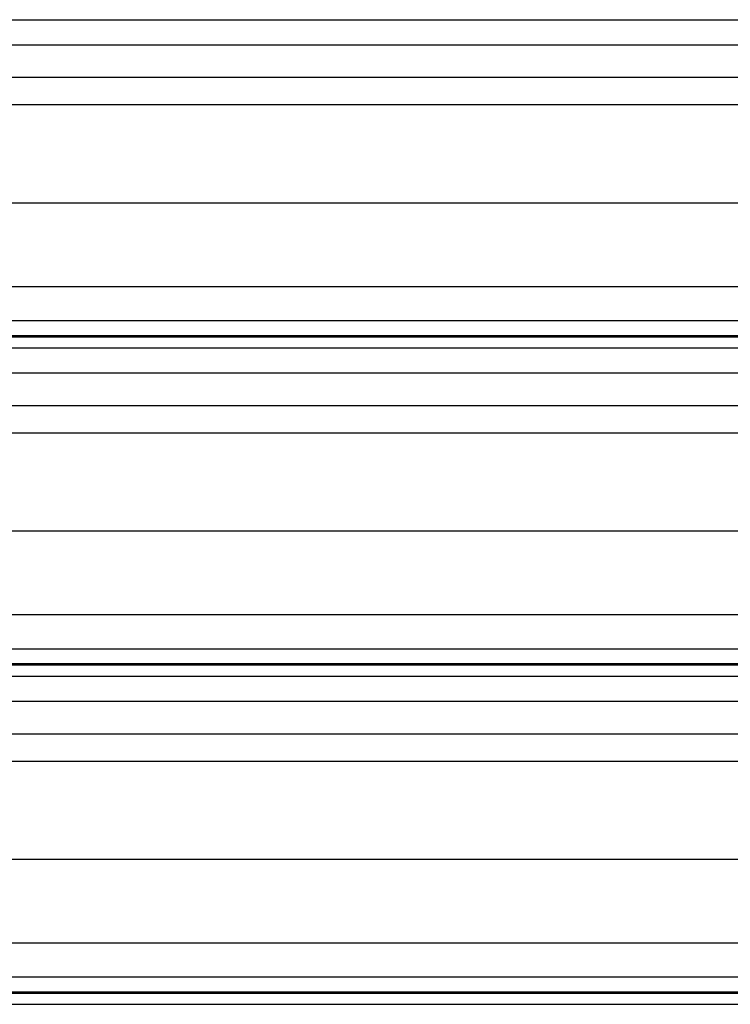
# Model space of a CAD drawing. Header units: inches. Extents: x 170 to 284, y 215 to 248.
# Tile 718 of 1056: x 230.557 to 231.002, y 223.16 to 223.777. Entities that reach past the tile are written whole.
import ezdxf

# ---------------------------------------------------------------- set-up
doc = ezdxf.new("R2010")
doc.units = ezdxf.units.IN
doc.header["$LTSCALE"] = 0.25
doc.header["$MEASUREMENT"] = 0
doc.layers.add('RH FRONT OF HOOD', color=7, linetype='Continuous')

msp = doc.modelspace()

# ---------------------------------------------------------------- linework, layer by layer
at = {"layer": 'RH FRONT OF HOOD'}
for p, q in [((227.16361, 223.7766), (231.19593, 223.7766)), ((227.16361, 223.76092), (231.19593, 223.76092)), ((227.16361, 223.74053), (231.19593, 223.74053)), ((227.24016, 223.72345), (231.11938, 223.72345)), ((227.19378, 223.66206), (231.16577, 223.66206)), ((227.16361, 223.60968), (231.19593, 223.60968)), ((227.16361, 223.5883), (231.19593, 223.5883)), ((231.19593, 223.57881), (227.16361, 223.57881)), ((227.16361, 223.57817), (231.19593, 223.57817)), ((227.16361, 223.57115), (231.19593, 223.57115)), ((227.16361, 223.55547), (231.19593, 223.55547)), ((227.16361, 223.53508), (231.19593, 223.53508)), ((227.24016, 223.51801), (231.11938, 223.51801)), ((227.19378, 223.45661), (231.16577, 223.45661)), ((227.16361, 223.40423), (231.19593, 223.40423)), ((227.16361, 223.38285), (231.19593, 223.38285)), ((231.19593, 223.37336), (227.16361, 223.37336)), ((227.16361, 223.37272), (231.19593, 223.37272)), ((227.16361, 223.36571), (231.19593, 223.36571)), ((227.16361, 223.35002), (231.19593, 223.35002)), ((227.16361, 223.32963), (231.19593, 223.32963)), ((227.24016, 223.31256), (231.11938, 223.31256)), ((227.19378, 223.25117), (231.16577, 223.25117)), ((227.16361, 223.19878), (231.19593, 223.19878)), ((227.16361, 223.1774), (231.19593, 223.1774)), ((231.19593, 223.16792), (227.16361, 223.16792)), ((227.16361, 223.16728), (231.19593, 223.16728)), ((227.16361, 223.16026), (231.19593, 223.16026))]:
    msp.add_line(p, q, dxfattribs=at)

doc.saveas('drawing.dxf')
